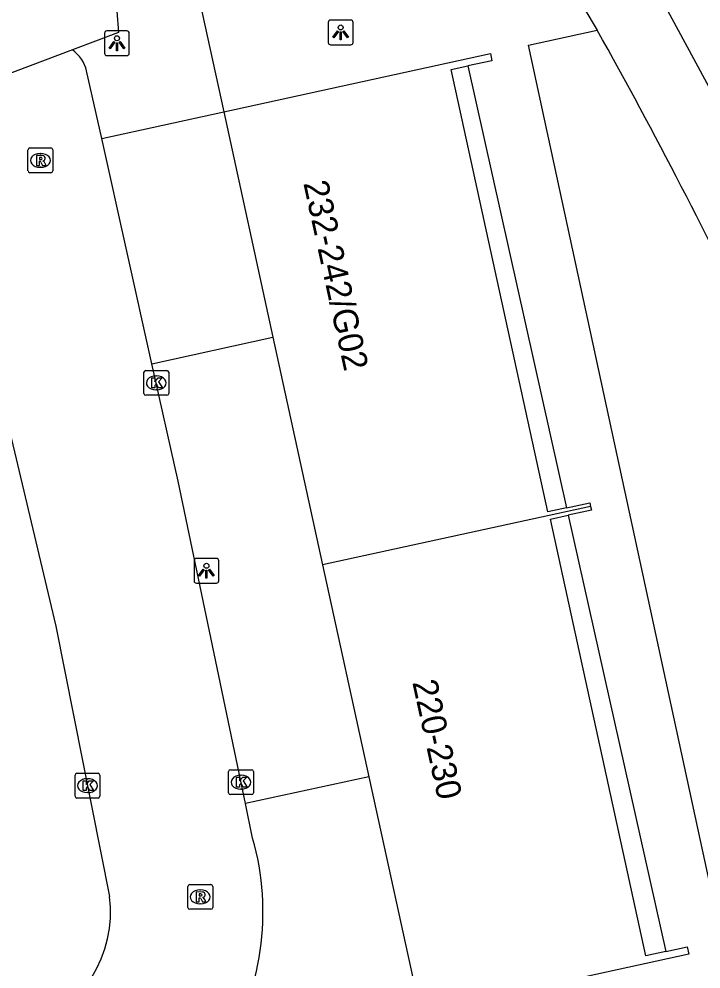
# Model space of a CAD drawing. Extents: x 160037 to 160839, y 385326 to 386441.
# Drawn here: x 160571.55 to 160599.04, y 386318.7 to 386357 of the extents above; entities that cross this region are included whole.
import ezdxf

# ---------------------------------------------------------------- set-up
doc = ezdxf.new("R2010")
doc.units = 0
for name, color, linetype in [('IMGEO_Kolk', 7, 'Continuous'), ('IMGEO_Lichtpunt', 7, 'Continuous'), ('IMGEO_Pand', 7, 'Continuous'), ('IMGEO_Pand_nummerreeks', 7, 'Continuous'), ('IMGEO_Rijbaan_lokaal_open', 7, 'Continuous'), ('IMGEO_Rioolput', 7, 'Continuous'), ('IMGEO_Voetpad_open', 7, 'Continuous')]:
    doc.layers.add(name, color=color, linetype=linetype)

msp = doc.modelspace()

# ---------------------------------------------------------------- linework, layer by layer
at = {"layer": 'IMGEO_Kolk'}
for p, q in [((160576.587, 386341.906), (160576.587, 386342.758)), ((160576.662, 386342.832), (160577.514, 386342.832)), ((160577.075, 386342.612), (160577.1, 386342.612)), ((160577.588, 386342.758), (160577.588, 386341.906)), ((160577.514, 386341.832), (160576.662, 386341.832)), ((160577.098, 386342.052), (160577.073, 386342.052)), ((160573.813, 386325.67), (160573.813, 386326.522)), ((160573.888, 386326.596), (160574.74, 386326.596)), ((160574.814, 386326.522), (160574.814, 386325.67)), ((160580, 386325.809), (160580, 386326.661)), ((160580.075, 386326.735), (160580.927, 386326.735)), ((160580.488, 386326.515), (160580.513, 386326.515)), ((160581.001, 386326.661), (160581.001, 386325.809)), ((160574.301, 386326.376), (160574.326, 386326.376)), ((160574.324, 386325.816), (160574.299, 386325.816)), ((160580.927, 386325.735), (160580.075, 386325.735)), ((160580.511, 386325.955), (160580.486, 386325.955)), ((160574.74, 386325.596), (160573.888, 386325.596))]:
    msp.add_line(p, q, dxfattribs=at)
for points in [[(160576.587, 386341.906), (160576.587, 386342.758)], [(160576.662, 386342.832), (160577.514, 386342.832)], [(160577.588, 386342.758), (160577.588, 386341.906)], [(160576.908, 386342.532), (160577.031, 386342.532), (160577.031, 386342.381), (160577.161, 386342.532), (160577.325, 386342.532), (160577.179, 386342.381), (160577.332, 386342.132), (160577.18, 386342.132), (160577.095, 386342.296), (160577.031, 386342.229), (160577.031, 386342.132), (160576.908, 386342.132), (160576.908, 386342.532)], [(160577.514, 386341.832), (160576.662, 386341.832)], [(160573.813, 386325.67), (160573.813, 386326.522)], [(160573.888, 386326.596), (160574.74, 386326.596)], [(160574.814, 386326.522), (160574.814, 386325.67)], [(160580, 386325.809), (160580, 386326.661)], [(160580.075, 386326.735), (160580.927, 386326.735)], [(160581.001, 386326.661), (160581.001, 386325.809)], [(160574.134, 386326.296), (160574.257, 386326.296), (160574.257, 386326.145), (160574.387, 386326.296), (160574.551, 386326.296), (160574.405, 386326.145), (160574.558, 386325.896), (160574.406, 386325.896), (160574.321, 386326.06), (160574.257, 386325.993), (160574.257, 386325.896), (160574.134, 386325.896), (160574.134, 386326.296)], [(160580.321, 386326.435), (160580.444, 386326.435), (160580.444, 386326.284), (160580.574, 386326.435), (160580.738, 386326.435), (160580.592, 386326.284), (160580.745, 386326.035), (160580.593, 386326.035), (160580.508, 386326.199), (160580.444, 386326.132), (160580.444, 386326.035), (160580.321, 386326.035), (160580.321, 386326.435)], [(160580.927, 386325.735), (160580.075, 386325.735)], [(160574.74, 386325.596), (160573.888, 386325.596)]]:
    msp.add_lwpolyline(points, dxfattribs=at)
for centre, start, end in [((160576.664, 386342.756), 91.552, 178.448), ((160576.664, 386342.756), 91.552, 178.448), ((160577.512, 386342.756), 1.552, 88.448), ((160577.512, 386342.756), 1.552, 88.448), ((160576.664, 386341.908), 181.552, 268.448), ((160576.664, 386341.908), 181.552, 268.448), ((160577.512, 386341.908), 271.552, 358.448), ((160577.512, 386341.908), 271.552, 358.448), ((160573.89, 386326.52), 91.552, 178.448), ((160573.89, 386326.52), 91.552, 178.448), ((160574.738, 386326.52), 1.552, 88.448), ((160574.738, 386326.52), 1.552, 88.448), ((160580.077, 386326.659), 91.552, 178.448), ((160580.077, 386326.659), 91.552, 178.448), ((160580.925, 386326.659), 1.552, 88.448), ((160580.925, 386326.659), 1.552, 88.448), ((160580.077, 386325.811), 181.552, 268.448), ((160580.077, 386325.811), 181.552, 268.448), ((160580.925, 386325.811), 271.552, 358.448), ((160580.925, 386325.811), 271.552, 358.448), ((160573.89, 386325.672), 181.552, 268.448), ((160573.89, 386325.672), 181.552, 268.448), ((160574.738, 386325.672), 271.552, 358.448), ((160574.738, 386325.672), 271.552, 358.448)]:
    msp.add_arc(centre, 0.0765, start, end, dxfattribs=at)
for centre, major_axis, ratio, start_param, end_param in [((160577.074, 386342.332), (-0.387, 0.002), 0.722429, 4.712389, 7.853982), ((160577.099, 386342.332), (-0.39, 0.002), 0.717154, 1.570796, 4.712389), ((160580.487, 386326.235), (-0.387, 0.002), 0.722429, 4.712389, 7.853982), ((160580.512, 386326.235), (-0.39, 0.002), 0.717154, 1.570796, 4.712389), ((160574.3, 386326.096), (-0.387, 0.002), 0.722429, 4.712389, 7.853982), ((160574.325, 386326.096), (-0.39, 0.002), 0.717154, 1.570796, 4.712389)]:
    msp.add_ellipse(centre, major_axis=major_axis, ratio=ratio, start_param=start_param, end_param=end_param, dxfattribs=at)
at = {"layer": 'IMGEO_Lichtpunt'}
for p, q in [((160584.02, 386356.863), (160584.02, 386356.056)), ((160584.02, 386356.863), (160584.02, 386356.056)), ((160584.922, 386356.958), (160584.114, 386356.958)), ((160584.922, 386356.958), (160584.114, 386356.958)), ((160585.016, 386356.056), (160585.016, 386356.863)), ((160585.016, 386356.056), (160585.016, 386356.863)), ((160575.003, 386356.427), (160575.003, 386355.62)), ((160575.003, 386356.427), (160575.003, 386355.62)), ((160575.905, 386356.522), (160575.097, 386356.522)), ((160575.905, 386356.522), (160575.097, 386356.522)), ((160575.999, 386355.62), (160575.999, 386356.427)), ((160575.999, 386355.62), (160575.999, 386356.427)), ((160584.114, 386355.962), (160584.922, 386355.962)), ((160584.114, 386355.962), (160584.922, 386355.962)), ((160575.097, 386355.526), (160575.905, 386355.526)), ((160575.097, 386355.526), (160575.905, 386355.526)), ((160578.608, 386335.162), (160578.608, 386334.355)), ((160578.608, 386335.162), (160578.608, 386334.355)), ((160579.51, 386335.257), (160578.702, 386335.257)), ((160579.51, 386335.257), (160578.702, 386335.257)), ((160579.604, 386334.355), (160579.604, 386335.162)), ((160579.604, 386334.355), (160579.604, 386335.162)), ((160578.702, 386334.261), (160579.51, 386334.261)), ((160578.702, 386334.261), (160579.51, 386334.261))]:
    msp.add_line(p, q, dxfattribs=at)
for points in [[(160584.394, 386356.527), (160584.433, 386356.499), (160584.245, 386356.237), (160584.207, 386356.264), (160584.394, 386356.527)], [(160584.496, 386356.479), (160584.543, 386356.479), (160584.543, 386356.157), (160584.496, 386356.157), (160584.496, 386356.479)], [(160584.606, 386356.499), (160584.644, 386356.526), (160584.831, 386356.264), (160584.792, 386356.236), (160584.606, 386356.499)], [(160575.377, 386356.091), (160575.416, 386356.063), (160575.228, 386355.801), (160575.19, 386355.828), (160575.377, 386356.091)], [(160575.479, 386356.043), (160575.526, 386356.043), (160575.526, 386355.721), (160575.479, 386355.721), (160575.479, 386356.043)], [(160575.589, 386356.063), (160575.627, 386356.09), (160575.814, 386355.828), (160575.775, 386355.8), (160575.589, 386356.063)], [(160578.982, 386334.826), (160579.021, 386334.798), (160578.833, 386334.536), (160578.795, 386334.563), (160578.982, 386334.826)], [(160579.084, 386334.778), (160579.131, 386334.778), (160579.131, 386334.456), (160579.084, 386334.456), (160579.084, 386334.778)], [(160579.194, 386334.798), (160579.232, 386334.825), (160579.419, 386334.563), (160579.38, 386334.535), (160579.194, 386334.798)]]:
    msp.add_lwpolyline(points, dxfattribs=at)
for centre in [(160584.519, 386356.661), (160575.502, 386356.225), (160579.107, 386334.96)]:
    msp.add_circle(centre, 0.0994, dxfattribs=at)
for centre, start, end in [((160584.114, 386356.863), 90, 180), ((160584.114, 386356.863), 90, 180), ((160584.922, 386356.863), 0, 90), ((160584.922, 386356.863), 0, 90), ((160575.097, 386356.427), 90, 180), ((160575.097, 386356.427), 90, 180), ((160575.905, 386356.427), 0, 90), ((160575.905, 386356.427), 0, 90), ((160584.114, 386356.056), 180, 270), ((160584.114, 386356.056), 180, 270), ((160584.922, 386356.056), 270, 0), ((160584.922, 386356.056), 270, 360), ((160575.097, 386355.62), 180, 270), ((160575.097, 386355.62), 180, 270), ((160575.905, 386355.62), 270, 0), ((160575.905, 386355.62), 270, 360), ((160578.702, 386335.162), 90, 180), ((160578.702, 386335.162), 90, 180), ((160579.51, 386335.162), 0, 90), ((160579.51, 386335.162), 0, 90), ((160578.702, 386334.355), 180, 270), ((160578.702, 386334.355), 180, 270), ((160579.51, 386334.355), 270, 0), ((160579.51, 386334.355), 270, 360)]:
    msp.add_arc(centre, 0.0946, start, end, dxfattribs=at)
at = {"layer": 'IMGEO_Pand'}
for points in [[(160579.804, 386353.261), (160590.552, 386355.606), (160590.615, 386355.32), (160589.642, 386355.108)], [(160593.621, 386337.296), (160592.862, 386337.13), (160588.971, 386354.962), (160589.642, 386355.108)], [(160579.804, 386353.261), (160581.788, 386344.169)], [(160581.788, 386344.169), (160583.79, 386334.995)], [(160594.591, 386337.352), (160583.79, 386334.995)], [(160593.621, 386337.296), (160594.558, 386337.5), (160594.591, 386337.352)], [(160594.591, 386337.352), (160594.623, 386337.204), (160593.688, 386337)], [(160597.617, 386319.412), (160596.813, 386319.237), (160592.971, 386336.843), (160593.688, 386337)], [(160583.79, 386334.995), (160585.654, 386326.455)], [(160585.654, 386326.455), (160587.73, 386316.941)], [(160597.617, 386319.412), (160598.48, 386319.6), (160598.545, 386319.301), (160587.73, 386316.941)]]:
    msp.add_lwpolyline(points, dxfattribs=at)
at = {"layer": 'IMGEO_Rijbaan_lokaal_open'}
for points in [[(160573.705, 386355.755), (160569.685, 386354.244), (160560.513, 386348.624)], [(160574.888, 386352.189), (160574.281, 386354.909)], [(160576.914, 386343.106), (160574.888, 386352.189)], [(160580.68, 386325.371), (160577.97, 386338.371), (160576.914, 386343.106)], [(160570.747, 386342.157), (160573.035, 386332.53), (160575.2, 386321.627)], [(160580.969, 386323.985), (160580.68, 386325.371)]]:
    msp.add_lwpolyline(points, dxfattribs=at)
for centre, radius, start, end in [((160572.828, 386354.539), 1.499, 14.2888, 54.2092), ((160570.524, 386320.996), 10.864, 327.6987, 15.9681), ((160570.315, 386320.997), 4.926, 288.4321, 7.3456)]:
    msp.add_arc(centre, radius, start, end, dxfattribs=at)
at = {"layer": 'IMGEO_Rioolput'}
for p, q in [((160571.917, 386350.876), (160571.917, 386351.728)), ((160571.992, 386351.802), (160572.844, 386351.802)), ((160572.918, 386351.728), (160572.918, 386350.876)), ((160572.405, 386351.582), (160572.43, 386351.582)), ((160572.428, 386351.022), (160572.403, 386351.022)), ((160572.844, 386350.802), (160571.992, 386350.802)), ((160578.359, 386321.184), (160578.359, 386322.036)), ((160578.434, 386322.11), (160579.286, 386322.11)), ((160578.847, 386321.89), (160578.872, 386321.89)), ((160579.36, 386322.036), (160579.36, 386321.184)), ((160579.286, 386321.11), (160578.434, 386321.11)), ((160578.87, 386321.33), (160578.845, 386321.33))]:
    msp.add_line(p, q, dxfattribs=at)
for points in [[(160571.917, 386350.876), (160571.917, 386351.728)], [(160571.992, 386351.802), (160572.844, 386351.802)], [(160572.918, 386351.728), (160572.918, 386350.876)], [(160572.506, 386351.5), (160572.254, 386351.502), (160572.254, 386351.102)], [(160572.432, 386351.421), (160572.378, 386351.421), (160572.378, 386351.34)], [(160572.254, 386351.102), (160572.378, 386351.102), (160572.378, 386351.264), (160572.389, 386351.264)], [(160572.378, 386351.34), (160572.43, 386351.34)], [(160572.436, 386351.235), (160572.507, 386351.102), (160572.647, 386351.102), (160572.582, 386351.228)], [(160572.844, 386350.802), (160571.992, 386350.802)], [(160578.359, 386321.184), (160578.359, 386322.036)], [(160578.434, 386322.11), (160579.286, 386322.11)], [(160579.36, 386322.036), (160579.36, 386321.184)], [(160578.948, 386321.808), (160578.696, 386321.81), (160578.696, 386321.41)], [(160578.696, 386321.41), (160578.82, 386321.41), (160578.82, 386321.572), (160578.831, 386321.572)], [(160578.874, 386321.729), (160578.82, 386321.729), (160578.82, 386321.648)], [(160578.82, 386321.648), (160578.872, 386321.648)], [(160578.878, 386321.543), (160578.949, 386321.41), (160579.089, 386321.41), (160579.024, 386321.536)], [(160579.286, 386321.11), (160578.434, 386321.11)]]:
    msp.add_lwpolyline(points, dxfattribs=at)
for centre, radius, start, end in [((160571.994, 386351.726), 0.0765, 91.552, 178.448), ((160571.994, 386351.726), 0.0765, 91.552, 178.448), ((160572.842, 386351.726), 0.0765, 1.552, 88.448), ((160572.842, 386351.726), 0.0765, 1.552, 88.448), ((160572.438, 386351.325), 0.0964, 77.0061, 93.1865), ((160572.452, 386351.382), 0.0378, 276.6634, 79.6772), ((160572.505, 386351.39), 0.109, 350.3612, 89.416), ((160572.503, 386351.39), 0.112, 277.5842, 350.9817), ((160572.388, 386351.211), 0.0533, 26.0293, 88.6989), ((160572.414, 386351.529), 0.19, 274.7715, 282.9687), ((160572.487, 386351.175), 0.108, 29.5134, 73.7905), ((160571.994, 386350.878), 0.0765, 181.552, 268.448), ((160571.994, 386350.878), 0.0765, 181.552, 268.448), ((160572.842, 386350.878), 0.0765, 271.552, 358.448), ((160572.842, 386350.878), 0.0765, 271.552, 358.448), ((160578.436, 386322.034), 0.0765, 91.552, 178.448), ((160578.436, 386322.034), 0.0765, 91.552, 178.448), ((160579.284, 386322.034), 0.0765, 1.552, 88.448), ((160579.284, 386322.034), 0.0765, 1.552, 88.448), ((160578.83, 386321.519), 0.0533, 26.0293, 88.6989), ((160578.856, 386321.837), 0.19, 274.7715, 282.9687), ((160578.88, 386321.633), 0.0964, 77.0061, 93.1865), ((160578.894, 386321.69), 0.0378, 276.6634, 79.6772), ((160578.947, 386321.698), 0.109, 350.3612, 89.416), ((160578.945, 386321.698), 0.112, 277.5842, 350.9817), ((160578.929, 386321.483), 0.108, 29.5134, 73.7905), ((160578.436, 386321.186), 0.0765, 181.552, 268.448), ((160578.436, 386321.186), 0.0765, 181.552, 268.448), ((160579.284, 386321.186), 0.0765, 271.552, 358.448), ((160579.284, 386321.186), 0.0765, 271.552, 358.448)]:
    msp.add_arc(centre, radius, start, end, dxfattribs=at)
for centre, major_axis, ratio, start_param, end_param in [((160572.404, 386351.302), (-0.387, 0.002), 0.722429, 4.712389, 7.853982), ((160572.429, 386351.302), (-0.39, 0.002), 0.717154, 1.570796, 4.712389), ((160578.846, 386321.61), (-0.387, 0.002), 0.722429, 4.712389, 7.853982), ((160578.871, 386321.61), (-0.39, 0.002), 0.717154, 1.570796, 4.712389)]:
    msp.add_ellipse(centre, major_axis=major_axis, ratio=ratio, start_param=start_param, end_param=end_param, dxfattribs=at)
at = {"layer": 'IMGEO_Voetpad_open'}
for points in [[(160602.463, 386348.542), (160594.781, 386362.73), (160592.153, 386367.57)], [(160589.717, 386365.169), (160578.707, 386358.294), (160579.804, 386353.261)], [(160589.717, 386365.169), (160594.855, 386356.545)], [(160579.449, 386364.14), (160579.546, 386363.983), (160578.583, 386363.391), (160578.619, 386361.046), (160575.291, 386359.91), (160575.569, 386356.455), (160573.705, 386355.755)], [(160604.098, 386320.526), (160599.946, 386319.602), (160592.094, 386355.942), (160594.855, 386356.545)], [(160589.642, 386355.108), (160593.621, 386337.296)], [(160574.888, 386352.189), (160579.804, 386353.261)], [(160576.914, 386343.106), (160581.788, 386344.169)], [(160593.688, 386337), (160597.617, 386319.412)], [(160585.654, 386326.455), (160580.68, 386325.371)]]:
    msp.add_lwpolyline(points, dxfattribs=at)
msp.add_arc((160429.627, 386263.41), 189.669, 25.09115, 29.40892, dxfattribs=at)

# ---------------------------------------------------------------- texts
at = {"layer": 'IMGEO_Pand_nummerreeks'}
for s, rotation, p in [('232-242/G02', 282.3106, (160583.011, 386350.386)), ('220-230', 282.3103, (160587.402, 386330.263))]:
    msp.add_text(s, height=1, rotation=rotation, dxfattribs=at).set_placement(p)

doc.saveas('drawing.dxf')
